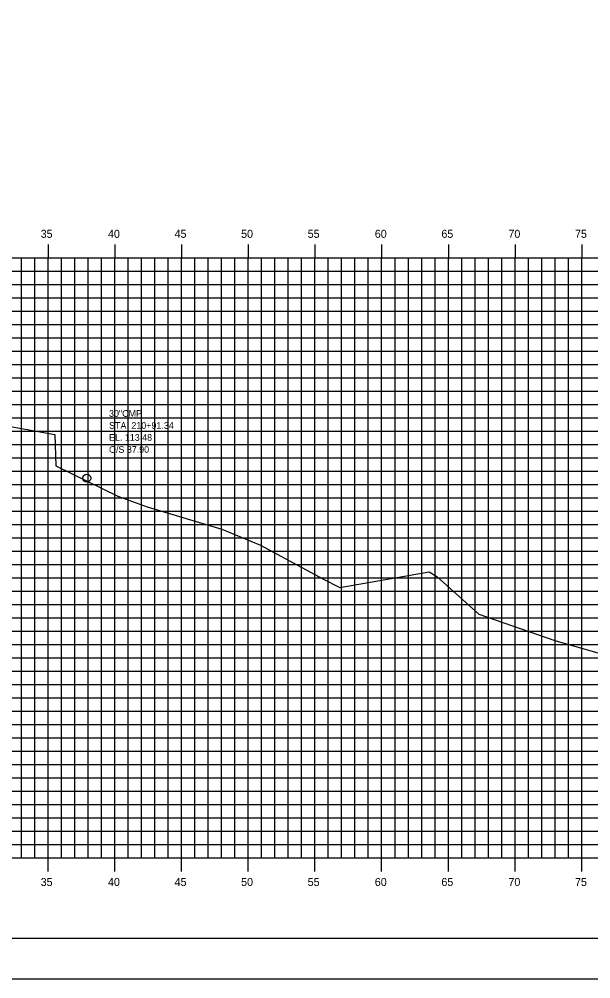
# Model space of a CAD drawing. Extents: x 850598 to 870284, y 366541 to 366651.
# Drawn here: x 870198.3 to 870241.1, y 366541.2 to 366613.1 of the extents above; entities that cross this region are included whole.
import ezdxf

# ---------------------------------------------------------------- set-up
doc = ezdxf.new("R2010")
doc.units = 0
for name, color, linetype in [('BORDER', 7, 'Continuous'), ('D_Text_Monospaced', 7, 'Continuous'), ('H_V ANNOTATION', 7, 'Continuous'), ('MAJOR', 7, 'Continuous'), ('MINOR', 7, 'Continuous'), ('PLOT BOUNDARY', 7, 'Continuous'), ('S_Drainage_Invert', 7, 'Continuous'), ('S_Roadway_Centerline', 7, 'Continuous')]:
    doc.layers.add(name, color=color, linetype=linetype)

msp = doc.modelspace()

# ---------------------------------------------------------------- linework, layer by layer
at = {"layer": 'BORDER'}
msp.add_line((870120.473, 366544.225), (870280.473, 366544.225), dxfattribs=at)
at = {"layer": 'MAJOR'}
for p, q in [((870200.473, 366596.227), (870200.473, 366595.225)), ((870200.473, 366596.227), (870200.473, 366595.225)), ((870205.473, 366596.227), (870205.473, 366595.225)), ((870205.473, 366596.227), (870205.473, 366595.225)), ((870210.473, 366596.227), (870210.473, 366595.225)), ((870210.473, 366596.227), (870210.473, 366595.225)), ((870215.473, 366596.227), (870215.473, 366595.225)), ((870215.473, 366596.227), (870215.473, 366595.225)), ((870220.473, 366596.227), (870220.473, 366595.225)), ((870220.473, 366596.227), (870220.473, 366595.225)), ((870225.473, 366596.227), (870225.473, 366595.225)), ((870225.473, 366596.227), (870225.473, 366595.225)), ((870230.473, 366596.227), (870230.473, 366595.225)), ((870230.473, 366596.227), (870230.473, 366595.225)), ((870235.473, 366596.227), (870235.473, 366595.225)), ((870235.473, 366596.227), (870235.473, 366595.225)), ((870240.473, 366596.227), (870240.473, 366595.225)), ((870240.473, 366596.227), (870240.473, 366595.225)), ((870125.473, 366595.225), (870265.473, 366595.225)), ((870125.473, 366595.225), (870265.473, 366595.225)), ((870125.473, 366595.225), (870265.473, 366595.225)), ((870125.473, 366595.225), (870265.473, 366595.225)), ((870200.473, 366550.225), (870200.473, 366595.225)), ((870200.473, 366550.225), (870200.473, 366595.225)), ((870205.473, 366550.225), (870205.473, 366595.225)), ((870205.473, 366550.225), (870205.473, 366595.225)), ((870210.473, 366550.225), (870210.473, 366595.225)), ((870210.473, 366550.225), (870210.473, 366595.225)), ((870215.473, 366550.225), (870215.473, 366595.225)), ((870215.473, 366550.225), (870215.473, 366595.225)), ((870220.473, 366550.225), (870220.473, 366595.225)), ((870220.473, 366550.225), (870220.473, 366595.225)), ((870225.473, 366550.225), (870225.473, 366595.225)), ((870225.473, 366550.225), (870225.473, 366595.225)), ((870230.473, 366550.225), (870230.473, 366595.225)), ((870230.473, 366550.225), (870230.473, 366595.225)), ((870235.473, 366550.225), (870235.473, 366595.225)), ((870235.473, 366550.225), (870235.473, 366595.225)), ((870240.473, 366550.225), (870240.473, 366595.225)), ((870240.473, 366550.225), (870240.473, 366595.225)), ((870125.473, 366590.225), (870265.473, 366590.225)), ((870125.473, 366590.225), (870265.473, 366590.225)), ((870125.473, 366585.225), (870265.473, 366585.225)), ((870125.473, 366585.225), (870265.473, 366585.225)), ((870125.473, 366580.225), (870265.473, 366580.225)), ((870125.473, 366580.225), (870265.473, 366580.225)), ((870125.473, 366575.225), (870265.473, 366575.225)), ((870125.473, 366575.225), (870265.473, 366575.225)), ((870125.473, 366570.225), (870265.473, 366570.225)), ((870125.473, 366570.225), (870265.473, 366570.225)), ((870125.473, 366565.225), (870265.473, 366565.225)), ((870125.473, 366565.225), (870265.473, 366565.225)), ((870125.473, 366560.225), (870265.473, 366560.225)), ((870125.473, 366560.225), (870265.473, 366560.225)), ((870125.473, 366555.225), (870265.473, 366555.225)), ((870125.473, 366555.225), (870265.473, 366555.225)), ((870125.473, 366550.225), (870265.473, 366550.225)), ((870125.473, 366550.225), (870265.473, 366550.225)), ((870125.473, 366550.225), (870265.473, 366550.225)), ((870125.473, 366550.225), (870265.473, 366550.225)), ((870200.473, 366549.223), (870200.473, 366550.225)), ((870200.473, 366549.223), (870200.473, 366550.225)), ((870205.473, 366549.223), (870205.473, 366550.225)), ((870205.473, 366549.223), (870205.473, 366550.225)), ((870210.473, 366549.223), (870210.473, 366550.225)), ((870210.473, 366549.223), (870210.473, 366550.225)), ((870215.473, 366549.223), (870215.473, 366550.225)), ((870215.473, 366549.223), (870215.473, 366550.225)), ((870220.473, 366549.223), (870220.473, 366550.225)), ((870220.473, 366549.223), (870220.473, 366550.225)), ((870225.473, 366549.223), (870225.473, 366550.225)), ((870225.473, 366549.223), (870225.473, 366550.225)), ((870230.473, 366549.223), (870230.473, 366550.225)), ((870230.473, 366549.223), (870230.473, 366550.225)), ((870235.473, 366549.223), (870235.473, 366550.225)), ((870235.473, 366549.223), (870235.473, 366550.225)), ((870240.473, 366549.223), (870240.473, 366550.225)), ((870240.473, 366549.223), (870240.473, 366550.225))]:
    msp.add_line(p, q, dxfattribs=at)
at = {"layer": 'MINOR'}
for p, q in [((870198.473, 366550.225), (870198.473, 366595.225)), ((870198.473, 366550.225), (870198.473, 366595.225)), ((870199.473, 366550.225), (870199.473, 366595.225)), ((870199.473, 366550.225), (870199.473, 366595.225)), ((870201.473, 366550.225), (870201.473, 366595.225)), ((870201.473, 366550.225), (870201.473, 366595.225)), ((870202.473, 366550.225), (870202.473, 366595.225)), ((870202.473, 366550.225), (870202.473, 366595.225)), ((870203.473, 366550.225), (870203.473, 366595.225)), ((870203.473, 366550.225), (870203.473, 366595.225)), ((870204.473, 366550.225), (870204.473, 366595.225)), ((870204.473, 366550.225), (870204.473, 366595.225)), ((870206.473, 366550.225), (870206.473, 366595.225)), ((870206.473, 366550.225), (870206.473, 366595.225)), ((870207.473, 366550.225), (870207.473, 366595.225)), ((870207.473, 366550.225), (870207.473, 366595.225)), ((870208.473, 366550.225), (870208.473, 366595.225)), ((870208.473, 366550.225), (870208.473, 366595.225)), ((870209.473, 366550.225), (870209.473, 366595.225)), ((870209.473, 366550.225), (870209.473, 366595.225)), ((870211.473, 366550.225), (870211.473, 366595.225)), ((870211.473, 366550.225), (870211.473, 366595.225)), ((870212.473, 366550.225), (870212.473, 366595.225)), ((870212.473, 366550.225), (870212.473, 366595.225)), ((870213.473, 366550.225), (870213.473, 366595.225)), ((870213.473, 366550.225), (870213.473, 366595.225)), ((870214.473, 366550.225), (870214.473, 366595.225)), ((870214.473, 366550.225), (870214.473, 366595.225)), ((870216.473, 366550.225), (870216.473, 366595.225)), ((870216.473, 366550.225), (870216.473, 366595.225)), ((870217.473, 366550.225), (870217.473, 366595.225)), ((870217.473, 366550.225), (870217.473, 366595.225)), ((870218.473, 366550.225), (870218.473, 366595.225)), ((870218.473, 366550.225), (870218.473, 366595.225)), ((870219.473, 366550.225), (870219.473, 366595.225)), ((870219.473, 366550.225), (870219.473, 366595.225)), ((870221.473, 366550.225), (870221.473, 366595.225)), ((870221.473, 366550.225), (870221.473, 366595.225)), ((870222.473, 366550.225), (870222.473, 366595.225)), ((870222.473, 366550.225), (870222.473, 366595.225)), ((870223.473, 366550.225), (870223.473, 366595.225)), ((870223.473, 366550.225), (870223.473, 366595.225)), ((870224.473, 366550.225), (870224.473, 366595.225)), ((870224.473, 366550.225), (870224.473, 366595.225)), ((870226.473, 366550.225), (870226.473, 366595.225)), ((870226.473, 366550.225), (870226.473, 366595.225)), ((870227.473, 366550.225), (870227.473, 366595.225)), ((870227.473, 366550.225), (870227.473, 366595.225)), ((870228.473, 366550.225), (870228.473, 366595.225)), ((870228.473, 366550.225), (870228.473, 366595.225)), ((870229.473, 366550.225), (870229.473, 366595.225)), ((870229.473, 366550.225), (870229.473, 366595.225)), ((870231.473, 366550.225), (870231.473, 366595.225)), ((870231.473, 366550.225), (870231.473, 366595.225)), ((870232.473, 366550.225), (870232.473, 366595.225)), ((870232.473, 366550.225), (870232.473, 366595.225)), ((870233.473, 366550.225), (870233.473, 366595.225)), ((870233.473, 366550.225), (870233.473, 366595.225)), ((870234.473, 366550.225), (870234.473, 366595.225)), ((870234.473, 366550.225), (870234.473, 366595.225)), ((870236.473, 366550.225), (870236.473, 366595.225)), ((870236.473, 366550.225), (870236.473, 366595.225)), ((870237.473, 366550.225), (870237.473, 366595.225)), ((870237.473, 366550.225), (870237.473, 366595.225)), ((870238.473, 366550.225), (870238.473, 366595.225)), ((870238.473, 366550.225), (870238.473, 366595.225)), ((870239.473, 366550.225), (870239.473, 366595.225)), ((870239.473, 366550.225), (870239.473, 366595.225)), ((870125.473, 366594.225), (870265.473, 366594.225)), ((870125.473, 366594.225), (870265.473, 366594.225)), ((870125.473, 366593.225), (870265.473, 366593.225)), ((870125.473, 366593.225), (870265.473, 366593.225)), ((870125.473, 366592.225), (870265.473, 366592.225)), ((870125.473, 366592.225), (870265.473, 366592.225)), ((870125.473, 366591.225), (870265.473, 366591.225)), ((870125.473, 366591.225), (870265.473, 366591.225)), ((870125.473, 366589.225), (870265.473, 366589.225)), ((870125.473, 366589.225), (870265.473, 366589.225)), ((870125.473, 366588.225), (870265.473, 366588.225)), ((870125.473, 366588.225), (870265.473, 366588.225)), ((870125.473, 366587.225), (870265.473, 366587.225)), ((870125.473, 366587.225), (870265.473, 366587.225)), ((870125.473, 366586.225), (870265.473, 366586.225)), ((870125.473, 366586.225), (870265.473, 366586.225)), ((870125.473, 366584.225), (870265.473, 366584.225)), ((870125.473, 366584.225), (870265.473, 366584.225)), ((870125.473, 366583.225), (870265.473, 366583.225)), ((870125.473, 366583.225), (870265.473, 366583.225)), ((870125.473, 366582.225), (870265.473, 366582.225)), ((870125.473, 366582.225), (870265.473, 366582.225)), ((870125.473, 366581.225), (870265.473, 366581.225)), ((870125.473, 366581.225), (870265.473, 366581.225)), ((870125.473, 366579.225), (870265.473, 366579.225)), ((870125.473, 366579.225), (870265.473, 366579.225)), ((870125.473, 366578.225), (870265.473, 366578.225)), ((870125.473, 366578.225), (870265.473, 366578.225)), ((870125.473, 366577.225), (870265.473, 366577.225)), ((870125.473, 366577.225), (870265.473, 366577.225)), ((870125.473, 366576.225), (870265.473, 366576.225)), ((870125.473, 366576.225), (870265.473, 366576.225)), ((870125.473, 366574.225), (870265.473, 366574.225)), ((870125.473, 366574.225), (870265.473, 366574.225)), ((870125.473, 366573.225), (870265.473, 366573.225)), ((870125.473, 366573.225), (870265.473, 366573.225)), ((870125.473, 366572.225), (870265.473, 366572.225)), ((870125.473, 366572.225), (870265.473, 366572.225)), ((870125.473, 366571.225), (870265.473, 366571.225)), ((870125.473, 366571.225), (870265.473, 366571.225)), ((870125.473, 366569.225), (870265.473, 366569.225)), ((870125.473, 366569.225), (870265.473, 366569.225)), ((870125.473, 366568.225), (870265.473, 366568.225)), ((870125.473, 366568.225), (870265.473, 366568.225)), ((870125.473, 366567.225), (870265.473, 366567.225)), ((870125.473, 366567.225), (870265.473, 366567.225)), ((870125.473, 366566.225), (870265.473, 366566.225)), ((870125.473, 366566.225), (870265.473, 366566.225)), ((870125.473, 366564.225), (870265.473, 366564.225)), ((870125.473, 366564.225), (870265.473, 366564.225)), ((870125.473, 366563.225), (870265.473, 366563.225)), ((870125.473, 366563.225), (870265.473, 366563.225)), ((870125.473, 366562.225), (870265.473, 366562.225)), ((870125.473, 366562.225), (870265.473, 366562.225)), ((870125.473, 366561.225), (870265.473, 366561.225)), ((870125.473, 366561.225), (870265.473, 366561.225)), ((870125.473, 366559.225), (870265.473, 366559.225)), ((870125.473, 366559.225), (870265.473, 366559.225)), ((870125.473, 366558.225), (870265.473, 366558.225)), ((870125.473, 366558.225), (870265.473, 366558.225)), ((870125.473, 366557.225), (870265.473, 366557.225)), ((870125.473, 366557.225), (870265.473, 366557.225)), ((870125.473, 366556.225), (870265.473, 366556.225)), ((870125.473, 366556.225), (870265.473, 366556.225)), ((870125.473, 366554.225), (870265.473, 366554.225)), ((870125.473, 366554.225), (870265.473, 366554.225)), ((870125.473, 366553.225), (870265.473, 366553.225)), ((870125.473, 366553.225), (870265.473, 366553.225)), ((870125.473, 366552.225), (870265.473, 366552.225)), ((870125.473, 366552.225), (870265.473, 366552.225)), ((870125.473, 366551.225), (870265.473, 366551.225)), ((870125.473, 366551.225), (870265.473, 366551.225))]:
    msp.add_line(p, q, dxfattribs=at)
at = {"layer": 'PLOT BOUNDARY'}
msp.add_lwpolyline([(870112.38, 366541.166), (870282.38, 366541.166), (870282.38, 366651.166), (870112.38, 366651.166)], close=True, dxfattribs=at)
at = {"layer": 'S_Drainage_Invert'}
msp.add_circle((870203.373, 366578.704), 0.3, dxfattribs=at)
at = {"layer": 'S_Roadway_Centerline'}
msp.add_lwpolyline([(870194.709, 366583.095), (870200.981, 366581.971), (870201.055, 366579.617), (870205.696, 366577.355), (870207.885, 366576.567), (870213.484, 366574.876), (870216.398, 366573.668), (870221.057, 366571.149), (870222.349, 366570.497), (870229.044, 366571.682), (870229.619, 366571.335), (870232.753, 366568.51), (870238.445, 366566.531), (870242.385, 366565.4), (870247.986, 366563.626), (870265.473, 366558.31)], dxfattribs=at)

# ---------------------------------------------------------------- texts
at = {"layer": 'D_Text_Monospaced'}
for s, height, p in [('30"CMP  ', 0.5, (870205.039, 366583.304)), ('STA. 210+91.34', 0.49998, (870205.039, 366582.404)), ('EL. 113.48', 0.498, (870205.041, 366581.506)), ('O/S 37.90', 0.498, (870205.041, 366580.606))]:
    msp.add_text(s, height=height, dxfattribs=at).set_placement(p)
at = {"layer": 'H_V ANNOTATION'}
for s, p in [('35', (870199.914, 366596.725)), ('40', (870204.959, 366596.725)), ('45', (870209.951, 366596.725)), ('50', (870214.938, 366596.725)), ('55', (870219.93, 366596.725)), ('60', (870224.959, 366596.725)), ('65', (870229.951, 366596.725)), ('70', (870234.975, 366596.725)), ('75', (870239.967, 366596.725)), ('35', (870199.914, 366548.125)), ('40', (870204.959, 366548.125)), ('45', (870209.951, 366548.125)), ('50', (870214.938, 366548.125)), ('55', (870219.93, 366548.125)), ('60', (870224.959, 366548.125)), ('65', (870229.951, 366548.125)), ('70', (870234.975, 366548.125)), ('75', (870239.967, 366548.125))]:
    msp.add_text(s, height=0.6, dxfattribs=at).set_placement(p)

doc.saveas('drawing.dxf')
